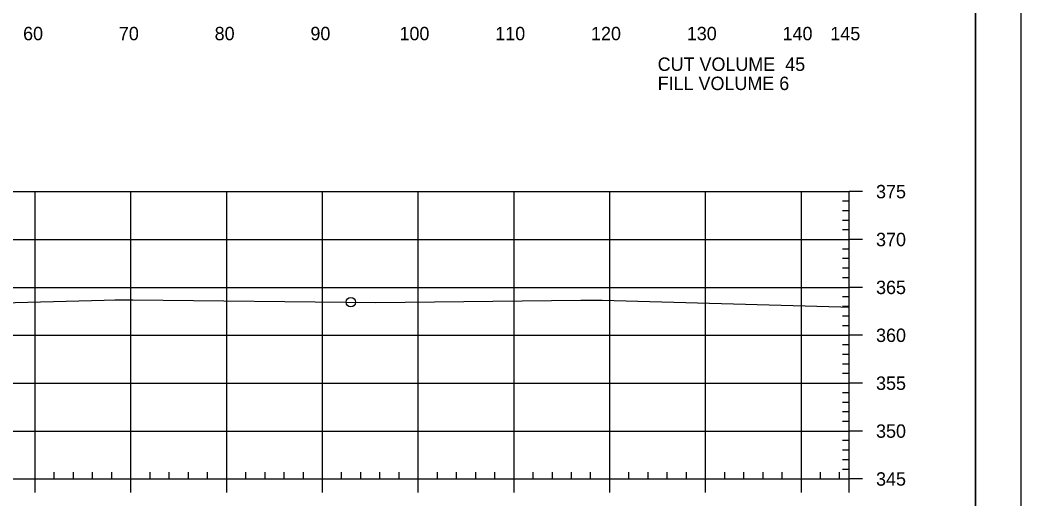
# Model space of a CAD drawing. Extents: x 1359801 to 1362404, y 372415 to 374228.
# Drawn here: x 1361262.1 to 1361366.6, y 373055.8 to 373105.8 of the extents above; entities that cross this region are included whole.
import ezdxf

# ---------------------------------------------------------------- set-up
doc = ezdxf.new("R2010")
doc.units = 0
for name, color, linetype in [('S_DRG_PT_SYM', 7, 'Continuous'), ('S_MAILBOX', 7, 'Continuous'), ('S_PRIMARY_CTL', 7, 'Continuous'), ('S_SHOULDER', 7, 'Continuous'), ('S_UTL_PT_SYM', 7, 'Continuous'), ('S_WATER_UTILITIES', 7, 'Continuous')]:
    doc.layers.add(name, color=color, linetype=linetype)

msp = doc.modelspace()

# ---------------------------------------------------------------- linework, layer by layer
at = {"layer": 'S_DRG_PT_SYM'}
msp.add_lwpolyline([(1361245.68, 373075.94), (1361270.92, 373076.6), (1361272.02, 373076.63), (1361273.9, 373076.61), (1361299.27, 373076.36), (1361320.67, 373076.59), (1361321.83, 373076.6), (1361322.9, 373076.57), (1361347.85, 373075.88), (1361348.71, 373075.85)], dxfattribs=at)
at = {"layer": 'S_MAILBOX'}
for p, q in [((1361058.71, 373087.92), (1361348.71, 373087.92)), ((1361263.71, 373057.92), (1361263.71, 373087.92)), ((1361273.71, 373057.92), (1361273.71, 373087.92)), ((1361283.71, 373057.92), (1361283.71, 373087.92)), ((1361293.71, 373057.92), (1361293.71, 373087.92)), ((1361303.71, 373057.92), (1361303.71, 373087.92)), ((1361313.71, 373057.92), (1361313.71, 373087.92)), ((1361323.71, 373057.92), (1361323.71, 373087.92)), ((1361333.71, 373057.92), (1361333.71, 373087.92)), ((1361343.71, 373057.92), (1361343.71, 373087.92)), ((1361348.71, 373057.92), (1361348.71, 373087.92)), ((1361058.71, 373082.92), (1361348.71, 373082.92)), ((1361058.71, 373077.92), (1361348.71, 373077.92)), ((1361058.71, 373072.92), (1361348.71, 373072.92)), ((1361058.71, 373067.92), (1361348.71, 373067.92)), ((1361058.71, 373062.92), (1361348.71, 373062.92)), ((1361058.71, 373057.92), (1361348.71, 373057.92))]:
    msp.add_line(p, q, dxfattribs=at)
at = {"layer": 'S_SHOULDER'}
for points in [[(1361033.3, 373161.28), (1361366.64, 373161.28), (1361366.64, 372947.94), (1361033.3, 372947.94)], [(1361279.63, 373157.38), (1361279.63, 373147.5), (1361315.36, 373147.5), (1361315.36, 373144.58), (1361338.56, 373144.58), (1361338.56, 373120.25), (1361361.89, 373120.25), (1361361.89, 372951.92), (1361045.71, 372951.92), (1361045.71, 373157.38)]]:
    msp.add_lwpolyline(points, close=True, dxfattribs=at)
msp.add_circle((1361296.67, 373076.38), 0.5, dxfattribs=at)
at = {"layer": 'S_UTL_PT_SYM'}
msp.add_line((1361361.89, 372951.92), (1361361.89, 373157.38), dxfattribs=at)
at = {"layer": 'S_WATER_UTILITIES'}
for p, q in [((1361348.71, 373057.92), (1361348.71, 373087.92)), ((1361350.11, 373087.92), (1361348.71, 373087.92)), ((1361348.71, 373086.92), (1361348.01, 373086.92)), ((1361348.71, 373085.92), (1361348.01, 373085.92)), ((1361348.71, 373084.92), (1361348.01, 373084.92)), ((1361348.71, 373083.92), (1361348.01, 373083.92)), ((1361350.11, 373082.92), (1361348.71, 373082.92)), ((1361348.71, 373081.92), (1361348.01, 373081.92)), ((1361348.71, 373080.92), (1361348.01, 373080.92)), ((1361348.71, 373079.92), (1361348.01, 373079.92)), ((1361348.71, 373078.92), (1361348.01, 373078.92)), ((1361350.11, 373077.92), (1361348.71, 373077.92)), ((1361348.71, 373076.92), (1361348.01, 373076.92)), ((1361348.71, 373075.92), (1361348.01, 373075.92)), ((1361348.71, 373074.92), (1361348.01, 373074.92)), ((1361348.71, 373073.92), (1361348.01, 373073.92)), ((1361350.11, 373072.92), (1361348.71, 373072.92)), ((1361348.71, 373071.92), (1361348.01, 373071.92)), ((1361348.71, 373070.92), (1361348.01, 373070.92)), ((1361348.71, 373069.92), (1361348.01, 373069.92)), ((1361348.71, 373068.92), (1361348.01, 373068.92)), ((1361350.11, 373067.92), (1361348.71, 373067.92)), ((1361348.71, 373066.92), (1361348.01, 373066.92)), ((1361348.71, 373065.92), (1361348.01, 373065.92)), ((1361348.71, 373064.92), (1361348.01, 373064.92)), ((1361348.71, 373063.92), (1361348.01, 373063.92)), ((1361350.11, 373062.92), (1361348.71, 373062.92)), ((1361348.71, 373061.92), (1361348.01, 373061.92)), ((1361348.71, 373060.92), (1361348.01, 373060.92)), ((1361348.71, 373059.92), (1361348.01, 373059.92)), ((1361265.71, 373057.92), (1361265.71, 373058.62)), ((1361267.71, 373057.92), (1361267.71, 373058.62)), ((1361269.71, 373057.92), (1361269.71, 373058.62)), ((1361271.71, 373057.92), (1361271.71, 373058.62)), ((1361275.71, 373057.92), (1361275.71, 373058.62)), ((1361277.71, 373057.92), (1361277.71, 373058.62)), ((1361279.71, 373057.92), (1361279.71, 373058.62)), ((1361281.71, 373057.92), (1361281.71, 373058.62)), ((1361285.71, 373057.92), (1361285.71, 373058.62)), ((1361287.71, 373057.92), (1361287.71, 373058.62)), ((1361289.71, 373057.92), (1361289.71, 373058.62)), ((1361291.71, 373057.92), (1361291.71, 373058.62)), ((1361295.71, 373057.92), (1361295.71, 373058.62)), ((1361297.71, 373057.92), (1361297.71, 373058.62)), ((1361299.71, 373057.92), (1361299.71, 373058.62)), ((1361301.71, 373057.92), (1361301.71, 373058.62)), ((1361305.71, 373057.92), (1361305.71, 373058.62)), ((1361307.71, 373057.92), (1361307.71, 373058.62)), ((1361309.71, 373057.92), (1361309.71, 373058.62)), ((1361311.71, 373057.92), (1361311.71, 373058.62)), ((1361315.71, 373057.92), (1361315.71, 373058.62)), ((1361317.71, 373057.92), (1361317.71, 373058.62)), ((1361319.71, 373057.92), (1361319.71, 373058.62)), ((1361321.71, 373057.92), (1361321.71, 373058.62)), ((1361325.71, 373057.92), (1361325.71, 373058.62)), ((1361327.71, 373057.92), (1361327.71, 373058.62)), ((1361329.71, 373057.92), (1361329.71, 373058.62)), ((1361331.71, 373057.92), (1361331.71, 373058.62)), ((1361335.71, 373057.92), (1361335.71, 373058.62)), ((1361337.71, 373057.92), (1361337.71, 373058.62)), ((1361339.71, 373057.92), (1361339.71, 373058.62)), ((1361341.71, 373057.92), (1361341.71, 373058.62)), ((1361345.71, 373057.92), (1361345.71, 373058.62)), ((1361347.71, 373057.92), (1361347.71, 373058.62)), ((1361348.71, 373058.92), (1361348.01, 373058.92)), ((1361058.71, 373057.92), (1361348.71, 373057.92)), ((1361263.71, 373056.52), (1361263.71, 373057.92)), ((1361273.71, 373056.52), (1361273.71, 373057.92)), ((1361283.71, 373056.52), (1361283.71, 373057.92)), ((1361293.71, 373056.52), (1361293.71, 373057.92)), ((1361303.71, 373056.52), (1361303.71, 373057.92)), ((1361313.71, 373056.52), (1361313.71, 373057.92)), ((1361323.71, 373056.52), (1361323.71, 373057.92)), ((1361333.71, 373056.52), (1361333.71, 373057.92)), ((1361343.71, 373056.52), (1361343.71, 373057.92)), ((1361348.71, 373056.52), (1361348.71, 373057.92)), ((1361350.11, 373057.92), (1361348.71, 373057.92))]:
    msp.add_line(p, q, dxfattribs=at)

# ---------------------------------------------------------------- texts
at = {"layer": 'S_PRIMARY_CTL'}
for s, p in [('60', (1361262.45, 373103.72)), ('70', (1361272.45, 373103.72)), ('80', (1361282.45, 373103.72)), ('90', (1361292.45, 373103.72)), ('100', (1361301.75, 373103.72)), ('110', (1361311.75, 373103.72)), ('120', (1361321.75, 373103.72)), ('130', (1361331.75, 373103.72)), ('140', (1361341.75, 373103.72)), ('145', (1361346.74, 373103.72)), ('CUT VOLUME  45', (1361328.71, 373100.52)), ('FILL VOLUME 6', (1361328.71, 373098.52)), ('375', (1361351.51, 373087.22)), ('370', (1361351.51, 373082.22)), ('365', (1361351.51, 373077.22)), ('360', (1361351.51, 373072.22)), ('355', (1361351.51, 373067.22)), ('350', (1361351.51, 373062.22)), ('345', (1361351.51, 373057.22))]:
    msp.add_text(s, height=1.4, dxfattribs=at).set_placement(p)
at = {"layer": 'S_SHOULDER'}
msp.add_text('+', height=0.1, dxfattribs=at).set_placement((1361347.81, 373075.83))

doc.saveas('drawing.dxf')
